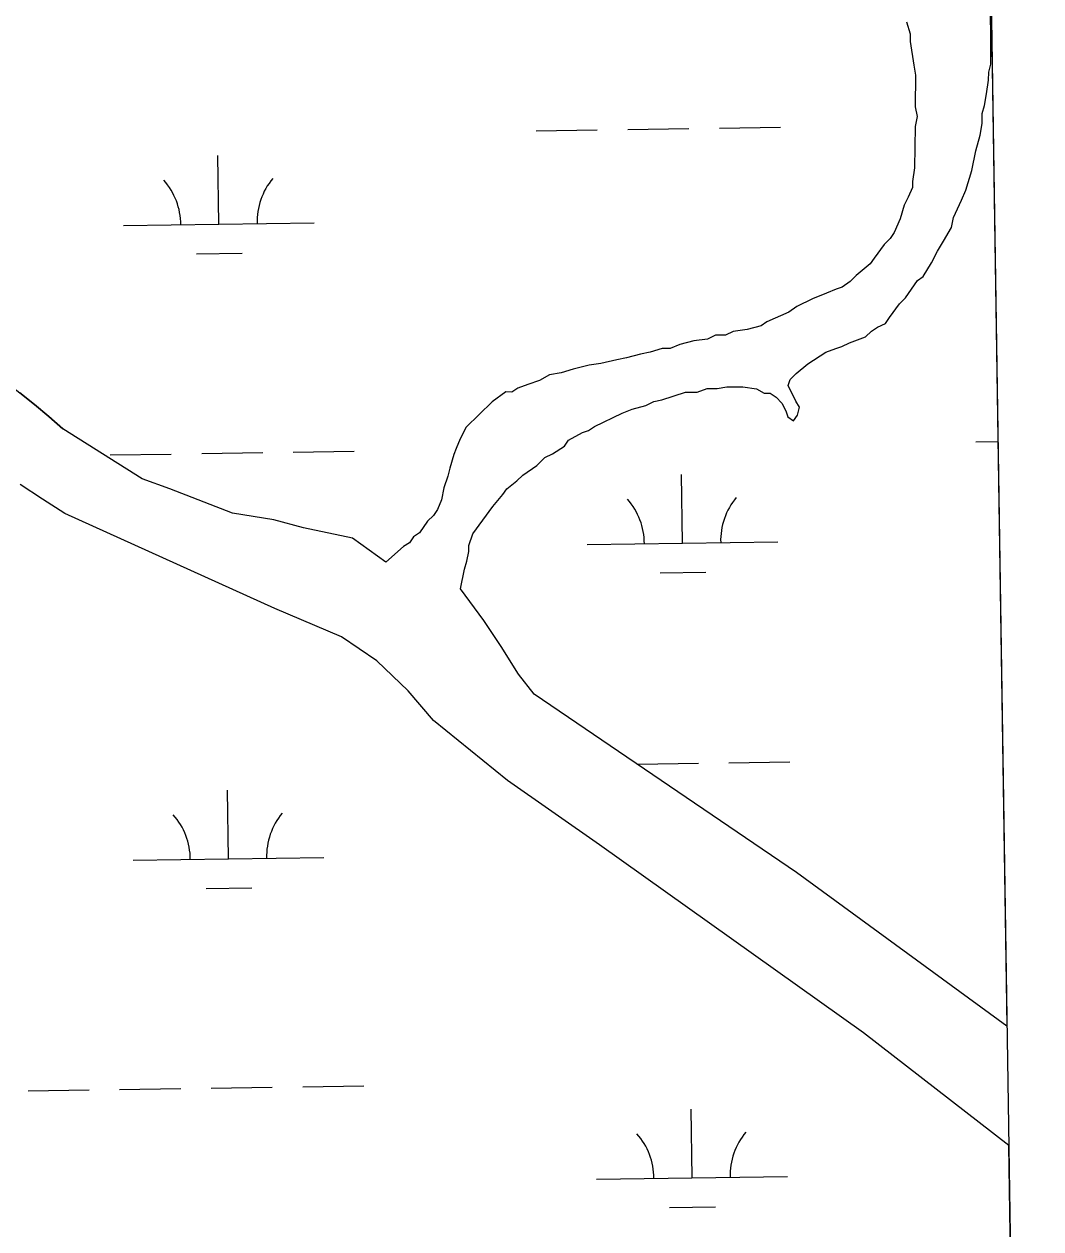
# Model space of a CAD drawing. Extents: x 3807117 to 3845308, y 337856 to 363736.
# Drawn here: x 3842662 to 3843194, y 344806 to 345438 of the extents above; entities that cross this region are included whole.
import ezdxf

# ---------------------------------------------------------------- set-up
doc = ezdxf.new("R2010")
doc.units = 0
for name, color, linetype in [('V-GRID-FRAM', 7, 'Continuous'), ('V-TOPO-SHOR', 7, 'Continuous'), ('V-WETL-SWMP', 7, 'Continuous')]:
    doc.layers.add(name, color=color, linetype=linetype)

msp = doc.modelspace()

# ---------------------------------------------------------------- linework, layer by layer
at = {"layer": 'V-GRID-FRAM'}
msp.add_lwpolyline([(3811100.57, 361461.86), (3842914.16, 361938.5), (3843194.47, 343758.27), (3811365.02, 343281.4), (3811100.57, 361461.86)], dxfattribs=at)
at = {"layer": 'V-TOPO-SHOR'}
for p, q in [((3843168.25, 345423.02), (3843167.97, 345477.37)), ((3843123.94, 345439.09), (3843125.93, 345432.86)), ((3843125.93, 345432.86), (3843125.89, 345428.73)), ((3843125.89, 345428.73), (3843127.82, 345416.31)), ((3843168.18, 345416.82), (3843168.25, 345423.02)), ((3843127.82, 345416.31), (3843128.79, 345411.13)), ((3843167.1, 345412.7), (3843168.18, 345416.82)), ((3843128.79, 345411.13), (3843128.61, 345394.59)), ((3843165.95, 345401.35), (3843167.06, 345408.57)), ((3843167.06, 345408.57), (3843167.1, 345412.7)), ((3843164.84, 345395.16), (3843165.95, 345401.35)), ((3843163.76, 345391.04), (3843164.84, 345395.16)), ((3843129.58, 345389.42), (3843128.49, 345384.26)), ((3843128.61, 345394.59), (3843129.58, 345389.42)), ((3843163.71, 345385.87), (3843163.76, 345391.04)), ((3843128.49, 345384.26), (3843128.25, 345362.56)), ((3843162.6, 345379.68), (3843163.71, 345385.87)), ((3843160.45, 345371.44), (3843162.6, 345379.68)), ((3843158.26, 345361.13), (3843160.45, 345371.44)), ((3843128.25, 345362.56), (3843127.14, 345355.34)), ((3843155.05, 345350.83), (3843158.26, 345361.13)), ((3843127.1, 345352.24), (3843124.98, 345347.09)), ((3843127.14, 345355.34), (3843127.1, 345352.24)), ((3843152.93, 345345.68), (3843155.05, 345350.83)), ((3843124.98, 345347.09), (3843122.87, 345342.98)), ((3843148.69, 345336.43), (3843152.93, 345345.68)), ((3843122.87, 345342.98), (3843120.72, 345335.77)), ((3843120.72, 345335.77), (3843117.54, 345328.57)), ((3843147.6, 345331.27), (3843148.69, 345336.43)), ((3843115.44, 345325.5), (3843112.31, 345322.43)), ((3843117.54, 345328.57), (3843115.44, 345325.5)), ((3843143.38, 345324.09), (3843147.6, 345331.27)), ((3843112.31, 345322.43), (3843107.06, 345315.26)), ((3843140.23, 345318.95), (3843143.38, 345324.09)), ((3843107.06, 345315.26), (3843104.96, 345312.18)), ((3843132.84, 345305.6), (3843137.06, 345312.79)), ((3843137.06, 345312.79), (3843140.23, 345318.95)), ((3843104.96, 345312.18), (3843097.66, 345306.06)), ((3843094.52, 345302.99), (3843090.35, 345299.94)), ((3843097.66, 345306.06), (3843094.52, 345302.99)), ((3843123.42, 345294.34), (3843129.72, 345303.57)), ((3843129.72, 345303.57), (3843132.84, 345305.6)), ((3843074.78, 345293.91), (3843066.47, 345289.87)), ((3843082.05, 345296.93), (3843074.78, 345293.91)), ((3843087.24, 345298.94), (3843082.05, 345296.93)), ((3843090.35, 345299.94), (3843087.24, 345298.94)), ((3843120.28, 345291.27), (3843123.42, 345294.34)), ((3843066.47, 345289.87), (3843062.3, 345286.82)), ((3843115.04, 345284.1), (3843120.28, 345291.27)), ((3843050.88, 345281.78), (3843047.76, 345279.74)), ((3843062.3, 345286.82), (3843050.88, 345281.78)), ((3843112.94, 345281.02), (3843115.04, 345284.1)), ((3843033.25, 345276.8), (3843029.1, 345274.78)), ((3843040.5, 345277.76), (3843033.25, 345276.8)), ((3843047.76, 345279.74), (3843040.5, 345277.76)), ((3843102.52, 345273.9), (3843105.66, 345276.97)), ((3843105.66, 345276.97), (3843108.78, 345279)), ((3843108.78, 345279), (3843112.94, 345281.02)), ((3843005.27, 345269.88), (3843000.08, 345267.87)), ((3843012.53, 345271.87), (3843005.27, 345269.88)), ((3843019.78, 345272.82), (3843012.53, 345271.87)), ((3843023.93, 345274.84), (3843019.78, 345272.82)), ((3843029.1, 345274.78), (3843023.93, 345274.84)), ((3843086.95, 345267.87), (3843090.06, 345268.87)), ((3843090.06, 345268.87), (3843094.22, 345270.89)), ((3843094.22, 345270.89), (3843102.52, 345273.9)), ((3842977.29, 345262.96), (3842972.12, 345261.98)), ((3842984.55, 345264.94), (3842977.29, 345262.96)), ((3842989.73, 345265.92), (3842984.55, 345264.94)), ((3842995.95, 345267.92), (3842989.73, 345265.92)), ((3843000.08, 345267.87), (3842995.95, 345267.92)), ((3843072.39, 345259.77), (3843081.76, 345265.86)), ((3843081.76, 345265.86), (3843086.95, 345267.87)), ((3842949.33, 345257.07), (3842943.1, 345255.07)), ((3842957.62, 345259.04), (3842949.33, 345257.07)), ((3842963.83, 345260.01), (3842957.62, 345259.04)), ((3842972.12, 345261.98), (3842963.83, 345260.01)), ((3843066.14, 345254.67), (3843072.39, 345259.77)), ((3842931.69, 345251.06), (3842925.47, 345249.06)), ((3842936.89, 345254.1), (3842931.69, 345251.06)), ((3842943.1, 345255.07), (3842936.89, 345254.1)), ((3843061.93, 345248.51), (3843063, 345251.6)), ((3843063, 345251.6), (3843066.14, 345254.67)), ((3842914.05, 345245.06), (3842906.76, 345239.97)), ((3842917.15, 345245.02), (3842914.05, 345245.06)), ((3842920.28, 345247.05), (3842917.15, 345245.02)), ((3842925.47, 345249.06), (3842920.28, 345247.05)), ((3842995.71, 345240.98), (3843008.16, 345244.98)), ((3843008.16, 345244.98), (3843014.35, 345244.91)), ((3843014.35, 345244.91), (3843019.54, 345246.92)), ((3843019.54, 345246.92), (3843024.71, 345246.86)), ((3843024.71, 345246.86), (3843029.89, 345247.84)), ((3843029.89, 345247.84), (3843038.16, 345247.74)), ((3843038.16, 345247.74), (3843045.38, 345246.63)), ((3843045.38, 345246.63), (3843049.49, 345244.52)), ((3843049.49, 345244.52), (3843052.59, 345244.48)), ((3843052.59, 345244.48), (3843055.67, 345242.38)), ((3843065.98, 345240.2), (3843061.93, 345248.51)), ((3842906.76, 345239.97), (3842893.18, 345226.69)), ((3842980.15, 345235.99), (3842987.41, 345237.97)), ((3842987.41, 345237.97), (3842991.56, 345240)), ((3842991.56, 345240), (3842995.71, 345240.98)), ((3843055.67, 345242.38), (3843058.73, 345239.25)), ((3843058.73, 345239.25), (3843060.75, 345235.09)), ((3843068.01, 345237.08), (3843065.98, 345240.2)), ((3843066.93, 345232.96), (3843068.01, 345237.08)), ((3842960.41, 345226.91), (3842974.96, 345233.98)), ((3842974.96, 345233.98), (3842980.15, 345235.99)), ((3843060.75, 345235.09), (3843061.75, 345231.98)), ((3843061.75, 345231.98), (3843064.83, 345229.88)), ((3843064.83, 345229.88), (3843066.93, 345232.96)), ((3842723.45, 345199.57), (3842681.75, 345225.8)), ((3842893.18, 345226.69), (3842890.01, 345220.52)), ((3842954.18, 345223.87), (3842957.29, 345224.87)), ((3842957.29, 345224.87), (3842960.41, 345226.91)), ((3842890.01, 345220.52), (3842887.89, 345215.38)), ((3842944.8, 345216.74), (3842946.9, 345219.82)), ((3842946.9, 345219.82), (3842954.18, 345223.87)), ((3842886.82, 345212.29), (3842884.67, 345205.08)), ((3842887.89, 345215.38), (3842886.82, 345212.29)), ((3842934.4, 345210.66), (3842938.55, 345212.68)), ((3842938.55, 345212.68), (3842944.8, 345216.74)), ((3842922.93, 345201.48), (3842930.22, 345206.57)), ((3842930.22, 345206.57), (3842934.4, 345210.66)), ((3842737.86, 345194.24), (3842723.45, 345199.57)), ((3842883.59, 345200.96), (3842881.46, 345194.78)), ((3842884.67, 345205.08), (3842883.59, 345200.96)), ((3842919.79, 345198.42), (3842922.93, 345201.48)), ((3842770.79, 345181.47), (3842737.86, 345194.24)), ((3842881.46, 345194.78), (3842880.36, 345188.59)), ((3842912.48, 345191.27), (3842914.58, 345194.34)), ((3842914.58, 345194.34), (3842919.79, 345198.42)), ((3842880.36, 345188.59), (3842878.23, 345183.45)), ((3842907.24, 345185.12), (3842912.48, 345191.27)), ((3842792.97, 345131.62), (3842682.94, 345181.41)), ((3842792.45, 345178.13), (3842770.79, 345181.47)), ((3842876.13, 345180.37), (3842873, 345177.3)), ((3842878.23, 345183.45), (3842876.13, 345180.37)), ((3842896.75, 345170.77), (3842907.24, 345185.12)), ((3842807.91, 345173.82), (3842792.45, 345178.13)), ((3842873, 345177.3), (3842868.79, 345171.15)), ((3842833.68, 345168.37), (3842807.91, 345173.82)), ((3842851.11, 345155.78), (3842833.68, 345168.37)), ((3842865.67, 345169.12), (3842863.57, 345166.04)), ((3842868.79, 345171.15), (3842865.67, 345169.12)), ((3842894.61, 345164.6), (3842896.75, 345170.77)), ((3842860.45, 345164.01), (3842851.11, 345155.78)), ((3842863.57, 345166.04), (3842860.45, 345164.01)), ((3842893.49, 345156.34), (3842894.58, 345161.49)), ((3842894.58, 345161.49), (3842894.61, 345164.6)), ((3842892.41, 345152.22), (3842893.49, 345156.34)), ((3842890.23, 345141.91), (3842892.41, 345152.22)), ((3842902.45, 345125.24), (3842890.23, 345141.91)), ((3842827.94, 345116.76), (3842792.97, 345131.62)), ((3842911.6, 345111.7), (3842902.45, 345125.24)), ((3842846.4, 345104.15), (3842827.94, 345116.76)), ((3842920.73, 345097.13), (3842911.6, 345111.7)), ((3842862.76, 345088.47), (3842846.4, 345104.15)), ((3842928.89, 345086.7), (3842920.73, 345097.13)), ((3842876.03, 345072.82), (3842862.76, 345088.47)), ((3843066.33, 344993.2), (3842928.89, 345086.7)), ((3842914.95, 345041.39), (3842876.03, 345072.82)), ((3842963.15, 345007.78), (3842914.95, 345041.39)), ((3843101.57, 344909.1), (3842963.15, 345007.78)), ((3843176.67, 344912.66), (3843066.33, 344993.2)), ((3843177.64, 344850.06), (3843101.57, 344909.1))]:
    msp.add_line(p, q, dxfattribs=at)
for points in [[(3842585.7, 345291.82), (3842594.31, 345287.27), (3842602.82, 345282.54), (3842611.23, 345277.63), (3842619.54, 345272.54), (3842627.73, 345267.28), (3842635.81, 345261.85), (3842643.78, 345256.25), (3842651.63, 345250.48), (3842659.35, 345244.55), (3842666.95, 345238.46), (3842674.42, 345232.21), (3842681.75, 345225.8)], [(3842682.94, 345181.41), (3842671.12, 345188.88), (3842659.42, 345196.54)]]:
    msp.add_lwpolyline(points, dxfattribs=at)
at = {"layer": 'V-WETL-SWMP'}
for p, q in [((3843123.94, 345439.09), (3843125.93, 345432.86)), ((3843125.93, 345432.86), (3843125.89, 345428.73)), ((3843125.89, 345428.73), (3843127.82, 345416.31)), ((3843168.18, 345416.82), (3843168.25, 345423.02)), ((3843168.25, 345423.02), (3843168.76, 345426.28)), ((3843168.76, 345426.28), (3843176.67, 344912.66)), ((3843127.82, 345416.31), (3843128.79, 345411.13)), ((3843167.1, 345412.7), (3843168.18, 345416.82)), ((3843128.79, 345411.13), (3843128.61, 345394.59)), ((3843165.95, 345401.35), (3843167.06, 345408.57)), ((3843167.06, 345408.57), (3843167.1, 345412.7)), ((3843164.84, 345395.16), (3843165.95, 345401.35)), ((3843163.76, 345391.04), (3843164.84, 345395.16)), ((3843129.58, 345389.42), (3843128.49, 345384.26)), ((3843128.61, 345394.59), (3843129.58, 345389.42)), ((3843163.71, 345385.87), (3843163.76, 345391.04)), ((3842929.98, 345381.93), (3842961.97, 345382.41)), ((3842977.97, 345382.65), (3843009.97, 345383.13)), ((3843025.97, 345383.37), (3843057.96, 345383.85)), ((3843128.49, 345384.26), (3843128.25, 345362.56)), ((3843162.6, 345379.68), (3843163.71, 345385.87)), ((3843160.45, 345371.44), (3843162.6, 345379.68)), ((3843158.26, 345361.13), (3843160.45, 345371.44)), ((3842763.63, 345333.01), (3842763.09, 345369)), ((3843128.25, 345362.56), (3843127.14, 345355.34)), ((3843155.05, 345350.83), (3843158.26, 345361.13)), ((3843127.1, 345352.24), (3843124.98, 345347.09)), ((3843127.14, 345355.34), (3843127.1, 345352.24)), ((3843152.93, 345345.68), (3843155.05, 345350.83)), ((3843124.98, 345347.09), (3843122.87, 345342.98)), ((3843148.69, 345336.43), (3843152.93, 345345.68)), ((3843122.87, 345342.98), (3843120.72, 345335.77)), ((3842713.63, 345332.26), (3842813.62, 345333.76)), ((3843120.72, 345335.77), (3843117.54, 345328.57)), ((3843147.6, 345331.27), (3843148.69, 345336.43)), ((3843115.44, 345325.5), (3843112.31, 345322.43)), ((3843117.54, 345328.57), (3843115.44, 345325.5)), ((3843143.38, 345324.09), (3843147.6, 345331.27)), ((3843112.31, 345322.43), (3843107.06, 345315.26)), ((3843140.23, 345318.95), (3843143.38, 345324.09)), ((3842751.86, 345317.4), (3842775.86, 345317.76)), ((3843107.06, 345315.26), (3843104.96, 345312.18)), ((3843132.84, 345305.6), (3843137.06, 345312.79)), ((3843137.06, 345312.79), (3843140.23, 345318.95)), ((3843104.96, 345312.18), (3843097.66, 345306.06)), ((3843094.52, 345302.99), (3843090.35, 345299.94)), ((3843097.66, 345306.06), (3843094.52, 345302.99)), ((3843123.42, 345294.34), (3843129.72, 345303.57)), ((3843129.72, 345303.57), (3843132.84, 345305.6)), ((3843074.78, 345293.91), (3843066.47, 345289.87)), ((3843082.05, 345296.93), (3843074.78, 345293.91)), ((3843087.24, 345298.94), (3843082.05, 345296.93)), ((3843090.35, 345299.94), (3843087.24, 345298.94)), ((3843120.28, 345291.27), (3843123.42, 345294.34)), ((3843066.47, 345289.87), (3843062.3, 345286.82)), ((3843115.04, 345284.1), (3843120.28, 345291.27)), ((3843050.88, 345281.78), (3843047.76, 345279.74)), ((3843062.3, 345286.82), (3843050.88, 345281.78)), ((3843112.94, 345281.02), (3843115.04, 345284.1)), ((3843033.25, 345276.8), (3843029.1, 345274.78)), ((3843040.5, 345277.76), (3843033.25, 345276.8)), ((3843047.76, 345279.74), (3843040.5, 345277.76)), ((3843102.52, 345273.9), (3843105.66, 345276.97)), ((3843105.66, 345276.97), (3843108.78, 345279)), ((3843108.78, 345279), (3843112.94, 345281.02)), ((3843005.27, 345269.88), (3843000.08, 345267.87)), ((3843012.53, 345271.87), (3843005.27, 345269.88)), ((3843019.78, 345272.82), (3843012.53, 345271.87)), ((3843023.93, 345274.84), (3843019.78, 345272.82)), ((3843029.1, 345274.78), (3843023.93, 345274.84)), ((3843086.95, 345267.87), (3843090.06, 345268.87)), ((3843090.06, 345268.87), (3843094.22, 345270.89)), ((3843094.22, 345270.89), (3843102.52, 345273.9)), ((3842977.29, 345262.96), (3842972.12, 345261.98)), ((3842984.55, 345264.94), (3842977.29, 345262.96)), ((3842989.73, 345265.92), (3842984.55, 345264.94)), ((3842995.95, 345267.92), (3842989.73, 345265.92)), ((3843000.08, 345267.87), (3842995.95, 345267.92)), ((3843072.39, 345259.77), (3843081.76, 345265.86)), ((3843081.76, 345265.86), (3843086.95, 345267.87)), ((3842949.33, 345257.07), (3842943.1, 345255.07)), ((3842957.62, 345259.04), (3842949.33, 345257.07)), ((3842963.83, 345260.01), (3842957.62, 345259.04)), ((3842972.12, 345261.98), (3842963.83, 345260.01)), ((3843066.14, 345254.67), (3843072.39, 345259.77)), ((3842931.69, 345251.06), (3842925.47, 345249.06)), ((3842936.89, 345254.1), (3842931.69, 345251.06)), ((3842943.1, 345255.07), (3842936.89, 345254.1)), ((3843061.93, 345248.51), (3843063, 345251.6)), ((3843063, 345251.6), (3843066.14, 345254.67)), ((3842666.95, 345238.46), (3842659.35, 345244.55)), ((3842914.05, 345245.06), (3842906.76, 345239.97)), ((3842917.15, 345245.02), (3842914.05, 345245.06)), ((3842920.28, 345247.05), (3842917.15, 345245.02)), ((3842925.47, 345249.06), (3842920.28, 345247.05)), ((3842995.71, 345240.98), (3843008.16, 345244.98)), ((3843008.16, 345244.98), (3843014.35, 345244.91)), ((3843014.35, 345244.91), (3843019.54, 345246.92)), ((3843019.54, 345246.92), (3843024.71, 345246.86)), ((3843024.71, 345246.86), (3843029.89, 345247.84)), ((3843029.89, 345247.84), (3843038.16, 345247.74)), ((3843038.16, 345247.74), (3843045.38, 345246.63)), ((3843045.38, 345246.63), (3843049.49, 345244.52)), ((3843049.49, 345244.52), (3843052.59, 345244.48)), ((3843052.59, 345244.48), (3843055.67, 345242.38)), ((3843065.98, 345240.2), (3843061.93, 345248.51)), ((3842674.42, 345232.2), (3842666.95, 345238.46)), ((3842906.76, 345239.97), (3842893.18, 345226.69)), ((3842980.15, 345235.99), (3842987.41, 345237.97)), ((3842987.41, 345237.97), (3842991.56, 345240)), ((3842991.56, 345240), (3842995.71, 345240.98)), ((3843055.67, 345242.38), (3843058.73, 345239.25)), ((3843058.73, 345239.25), (3843060.75, 345235.09)), ((3843068.01, 345237.08), (3843065.98, 345240.2)), ((3843066.93, 345232.96), (3843068.01, 345237.08)), ((3842681.75, 345225.8), (3842674.42, 345232.2)), ((3842960.41, 345226.91), (3842974.96, 345233.98)), ((3842974.96, 345233.98), (3842980.15, 345235.99)), ((3843060.75, 345235.09), (3843061.75, 345231.98)), ((3843061.75, 345231.98), (3843064.83, 345229.88)), ((3843064.83, 345229.88), (3843066.93, 345232.96)), ((3842723.45, 345199.57), (3842681.75, 345225.8)), ((3842893.18, 345226.69), (3842890.01, 345220.52)), ((3842954.18, 345223.87), (3842957.29, 345224.87)), ((3842957.29, 345224.87), (3842960.41, 345226.91)), ((3842890.01, 345220.52), (3842887.89, 345215.38)), ((3842944.8, 345216.74), (3842946.9, 345219.82)), ((3842946.9, 345219.82), (3842954.18, 345223.87)), ((3843160.45, 345218.87), (3843171.95, 345219.04)), ((3842706.59, 345212.07), (3842738.59, 345212.55)), ((3842754.58, 345212.79), (3842786.58, 345213.27)), ((3842802.58, 345213.51), (3842834.57, 345213.99)), ((3842886.82, 345212.29), (3842884.67, 345205.08)), ((3842887.89, 345215.38), (3842886.82, 345212.29)), ((3842934.4, 345210.66), (3842938.55, 345212.68)), ((3842938.55, 345212.68), (3842944.8, 345216.74)), ((3842922.93, 345201.48), (3842930.22, 345206.57)), ((3842930.22, 345206.57), (3842934.4, 345210.66)), ((3842737.86, 345194.24), (3842723.45, 345199.57)), ((3842883.59, 345200.96), (3842881.46, 345194.78)), ((3842884.67, 345205.08), (3842883.59, 345200.96)), ((3842919.79, 345198.42), (3842922.93, 345201.48)), ((3843006.63, 345165.82), (3843006.09, 345201.81)), ((3842671.11, 345188.88), (3842659.42, 345196.54)), ((3842770.79, 345181.47), (3842737.86, 345194.24)), ((3842881.46, 345194.78), (3842880.36, 345188.59)), ((3842912.48, 345191.27), (3842914.58, 345194.34)), ((3842914.58, 345194.34), (3842919.79, 345198.42)), ((3842682.94, 345181.41), (3842671.11, 345188.88)), ((3842880.36, 345188.59), (3842878.23, 345183.45)), ((3842907.24, 345185.12), (3842912.48, 345191.27)), ((3842792.97, 345131.62), (3842682.94, 345181.41)), ((3842792.45, 345178.13), (3842770.79, 345181.47)), ((3842876.13, 345180.37), (3842873, 345177.3)), ((3842878.23, 345183.45), (3842876.13, 345180.37)), ((3842896.75, 345170.77), (3842907.24, 345185.12)), ((3842807.91, 345173.82), (3842792.45, 345178.13)), ((3842873, 345177.3), (3842868.79, 345171.15)), ((3842833.68, 345168.37), (3842807.91, 345173.82)), ((3842851.11, 345155.78), (3842833.68, 345168.37)), ((3842865.67, 345169.12), (3842863.57, 345166.04)), ((3842868.79, 345171.15), (3842865.67, 345169.12)), ((3842894.61, 345164.6), (3842896.75, 345170.77)), ((3842860.45, 345164.01), (3842851.11, 345155.78)), ((3842863.57, 345166.04), (3842860.45, 345164.01)), ((3842893.49, 345156.34), (3842894.58, 345161.49)), ((3842894.58, 345161.49), (3842894.61, 345164.6)), ((3842956.64, 345165.07), (3843056.63, 345166.56)), ((3842892.41, 345152.22), (3842893.49, 345156.34)), ((3842890.23, 345141.91), (3842892.41, 345152.22)), ((3842994.86, 345150.21), (3843018.86, 345150.57)), ((3842902.45, 345125.24), (3842890.23, 345141.91)), ((3842827.94, 345116.76), (3842792.97, 345131.62)), ((3842911.6, 345111.7), (3842902.45, 345125.24)), ((3842846.4, 345104.15), (3842827.94, 345116.76)), ((3842920.73, 345097.13), (3842911.6, 345111.7)), ((3842862.76, 345088.47), (3842846.4, 345104.15)), ((3842928.89, 345086.7), (3842920.73, 345097.13)), ((3842876.03, 345072.82), (3842862.76, 345088.47)), ((3843066.33, 344993.2), (3842928.89, 345086.7)), ((3842914.95, 345041.39), (3842876.03, 345072.82)), ((3842982.96, 345050.02), (3843014.95, 345050.5)), ((3843030.95, 345050.73), (3843062.95, 345051.21)), ((3842963.15, 345007.78), (3842914.95, 345041.39)), ((3842768.61, 345000.37), (3842768.07, 345036.37)), ((3843101.57, 344909.1), (3842963.15, 345007.78)), ((3842718.62, 344999.62), (3842818.61, 345001.12)), ((3843176.67, 344912.66), (3843066.33, 344993.2)), ((3842756.85, 344984.76), (3842780.84, 344985.12)), ((3843177.64, 344850.06), (3843101.57, 344909.1)), ((3842663.58, 344878.71), (3842695.58, 344879.19)), ((3842711.57, 344879.43), (3842743.57, 344879.91)), ((3842759.57, 344880.15), (3842791.57, 344880.63)), ((3842807.56, 344880.87), (3842839.56, 344881.35)), ((3843011.62, 344833.18), (3843011.08, 344869.18)), ((3843186.75, 344259.4), (3843177.64, 344850.06)), ((3842961.62, 344832.43), (3843061.61, 344833.93)), ((3842999.85, 344817.57), (3843023.85, 344817.93))]:
    msp.add_line(p, q, dxfattribs=at)
for centre, start, end in [((3842708.38, 345332.65), 0.08653, 41.63019), ((3842818.86, 345334.31), 140.08653, 181.63019), ((3842951.39, 345165.46), 0.08653, 41.63019), ((3843061.86, 345167.12), 140.08653, 181.63019), ((3842713.37, 345000.02), 0.08653, 41.63019), ((3842823.84, 345001.67), 140.08653, 181.63019), ((3842956.37, 344832.83), 0.08653, 41.63019), ((3843066.85, 344834.48), 140.08653, 181.63019)]:
    msp.add_arc(centre, 35.25, start, end, dxfattribs=at)

doc.saveas('drawing.dxf')
